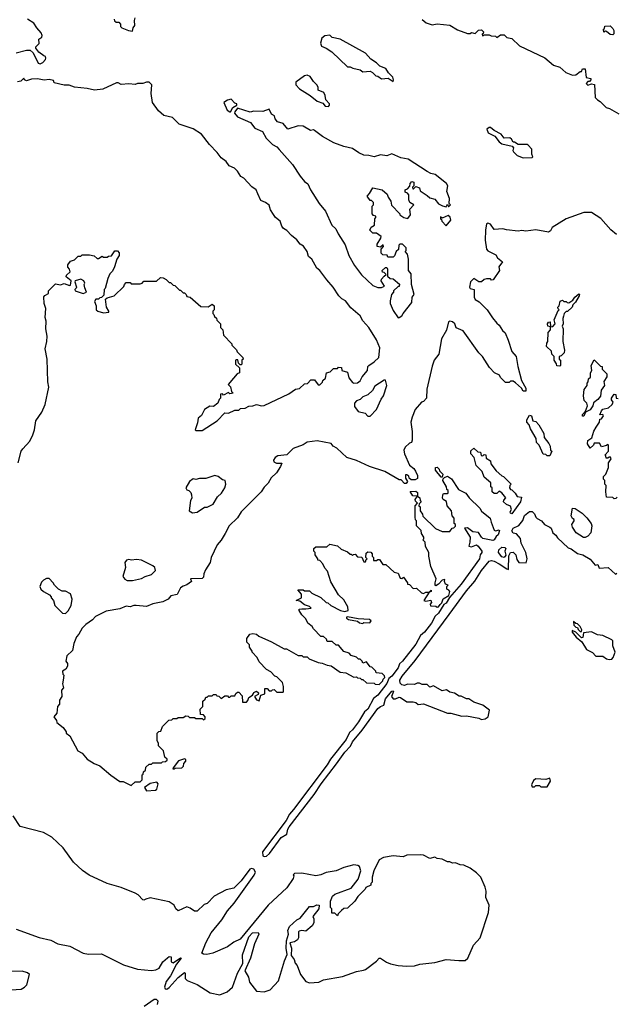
# Model space of a CAD drawing. Extents: x 2293139 to 2515392, y 824115 to 1006937.
# Tile 386 of 417: x 2498612 to 2503331, y 871420 to 879210. Entities that reach past the tile are written whole.
import ezdxf

# ---------------------------------------------------------------- set-up
doc = ezdxf.new("R2010")
doc.units = 0

msp = doc.modelspace()

# ---------------------------------------------------------------- linework, layer by layer
at = {"layer": '0CON10XD'}
for points in [[(2499360, 879215), (2499361.7, 879201.7), (2499375, 879190), (2499395, 879190), (2499410, 879175), (2499410, 879155), (2499420, 879145), (2499473.6, 879123.6), (2499505, 879120), (2499510, 879145), (2499522.5, 879165), (2499520, 879205), (2499526.2, 879225)], [(2498585, 878948), (2498665, 878970), (2498695, 878968.8), (2498718.3, 878948.3), (2498757.5, 878865), (2498775, 878862), (2498795, 878871.2), (2498816.2, 878895), (2498820, 878905), (2498815, 878920), (2498803, 878923), (2498763.6, 878953.6), (2498740, 878985), (2498740, 878995), (2498767, 879023), (2498763, 879057), (2498787, 879073), (2498790, 879085), (2498782.5, 879105), (2498746.7, 879145), (2498723, 879183), (2498673.1, 879213.1)], [(2501795, 879212.5), (2501826.4, 879186.4), (2501875, 879170), (2501915, 879177.5), (2502015, 879167.5), (2502075, 879130), (2502155, 879100), (2502175, 879100), (2502185, 879110), (2502215, 879100), (2502241.7, 879128.3), (2502265, 879130), (2502280, 879115), (2502278.3, 879101.7), (2502270, 879095), (2502271.7, 879081.7), (2502285, 879090), (2502325, 879090), (2502341.7, 879081.7)], [(2503305, 879090), (2503283, 879093), (2503255, 879117.5), (2503245, 879120), (2503231.7, 879111.7), (2503230, 879135), (2503238.3, 879141.7), (2503241.7, 879158.3), (2503281.7, 879161.7), (2503305, 879140), (2503312.5, 879125), (2503311.7, 879098.3), (2503305, 879090)], [(2501565, 878720), (2501570, 878735), (2501562.5, 878755), (2501528.8, 878788.8), (2501508, 878825), (2501461.7, 878841.7), (2501435, 878870), (2501388.3, 878898.3), (2501346.7, 878945), (2501146.1, 879056.1), (2501085, 879070), (2501065, 879087.5), (2501025, 879082.5), (2501001.2, 879065), (2500990.8, 879025), (2501000.4, 879000.5), (2501036.1, 878986.1), (2501080, 878955), (2501205, 878837.5), (2501225, 878837.5), (2501246.1, 878826.1), (2501305, 878812.5), (2501325, 878797.5), (2501385, 878802.5), (2501403, 878793), (2501430, 878765), (2501445, 878762.5), (2501475, 878743.3), (2501527, 878747), (2501565, 878720)], [(2502341.7, 879081.7), (2502375, 879080), (2502385, 879070), (2502415, 879090), (2502445, 879090), (2502465, 879070), (2502505, 879060), (2502565, 879002.5), (2502765, 878907.5), (2502835, 878850), (2502885, 878833.8), (2502931.7, 878791.7), (2502985, 878771.2), (2503010, 878775), (2503045, 878800), (2503055, 878800), (2503065, 878820), (2503085, 878820), (2503093.3, 878753.3), (2503130, 878745), (2503130, 878735), (2503118.3, 878721.7), (2503105, 878720), (2503092.5, 878705), (2503105, 878692.5), (2503135, 878702.5), (2503158.3, 878698.3), (2503163.3, 878595), (2503182.5, 878575), (2503203.9, 878563.9), (2503250, 878515), (2503277, 878507), (2503350, 878465)], [(2501055, 878523.3), (2501063.3, 878535), (2501062.5, 878545), (2501032.5, 878575), (2501029.3, 878609.3), (2501017.5, 878635), (2500973.6, 878653.6), (2500972.5, 878675), (2500962.5, 878695), (2500935, 878720), (2500910.7, 878760.7), (2500885, 878770), (2500865, 878765.8), (2500796, 878715), (2500796.2, 878695), (2500825, 878663.8), (2500909.4, 878609.4), (2500964.3, 878564.3), (2501010, 878550), (2501027.5, 878525), (2501055, 878523.3)], [(2498600, 875705), (2498624.4, 875795), (2498635.7, 875815), (2498691.1, 875875), (2498715.5, 875925), (2498729.1, 875965), (2498738.6, 876035), (2498786.7, 876105), (2498812.7, 876165), (2498843.2, 876303.2), (2498835.5, 876345), (2498830.4, 876525), (2498814.5, 876605), (2498827.8, 876665), (2498828.5, 876705), (2498819.5, 876765), (2498821.9, 876825), (2498814.5, 876855), (2498819.2, 876925), (2498806.7, 876965), (2498803.3, 877016.7), (2498811.7, 877028.3), (2498840, 877045), (2498840, 877065), (2498895, 877120), (2498935, 877112.5), (2498965, 877122.5), (2499005, 877107.5), (2499015, 877110), (2499020, 877145), (2498980, 877175), (2498981.7, 877188.3), (2499010, 877215), (2499007, 877237), (2498993, 877253), (2498991.7, 877271.7), (2499015, 877300), (2499045, 877310), (2499075, 877340), (2499095, 877340), (2499105, 877350), (2499165, 877350), (2499201.7, 877341.7), (2499225, 877320), (2499235, 877320), (2499265, 877340), (2499275, 877330), (2499305, 877330), (2499315, 877340), (2499337, 877343), (2499365, 877380), (2499385, 877380), (2499400, 877365), (2499400, 877345), (2499380, 877315), (2499362.5, 877255), (2499345, 877220), (2499325, 877200), (2499308.3, 877161.7), (2499287, 877083), (2499280, 877075), (2499278.3, 877031.7), (2499258.3, 877011.7), (2499245, 877010), (2499235, 877000), (2499215, 877000), (2499205, 876980), (2499217.5, 876945), (2499217.5, 876915), (2499230, 876905), (2499275, 876890), (2499317.5, 876895), (2499317.5, 876905), (2499300, 876935), (2499291.7, 876998.3), (2499305, 877010), (2499360, 877025), (2499435, 877100), (2499440, 877115), (2499455, 877130), (2499485, 877130), (2499495, 877120), (2499565, 877120), (2499580, 877125), (2499595, 877140), (2499695, 877140), (2499725, 877170), (2499747, 877167), (2499770, 877155), (2499795, 877130), (2499805, 877130), (2499825, 877110), (2499838.3, 877108.3), (2499875, 877070), (2499885, 877070), (2499905, 877050), (2499915, 877050), (2499930, 877035), (2499935, 877020), (2499960, 877015), (2500045, 876940), (2500101.7, 876938.3), (2500135, 876960), (2500150, 876945), (2500150, 876915), (2500140, 876905), (2500140, 876885), (2500148.3, 876878.3), (2500151.7, 876861.7), (2500168.3, 876848.3), (2500171.7, 876831.7), (2500200, 876805), (2500200, 876775), (2500220, 876755), (2500223, 876713), (2500290, 876645), (2500290, 876635), (2500328.3, 876598.3), (2500331.7, 876581.7), (2500377, 876537), (2500380, 876525), (2500370, 876515), (2500370, 876485), (2500365, 876480), (2500355, 876480), (2500341.7, 876491.7), (2500338.3, 876518.3), (2500325, 876520), (2500320, 876515), (2500320, 876485), (2500350, 876455), (2500350, 876415), (2500331.7, 876408.3), (2500303.3, 876375), (2500260, 876325), (2500280, 876305), (2500288.3, 876268.3), (2500300, 876255), (2500275, 876250), (2500265, 876260), (2500225, 876240), (2500215, 876250), (2500201.7, 876248.3), (2500200, 876215), (2500190, 876205), (2500180, 876175), (2500145, 876150), (2500115, 876152.5), (2500073.6, 876126.4), (2500050.7, 876079.3), (2500023.9, 876056.1), (2500019.3, 876020.7), (2500000, 875965), (2500005, 875960), (2500055, 875960), (2500173.3, 876035), (2500235, 876100), (2500265, 876097.5), (2500315, 876120), (2500345, 876120), (2500357.5, 876132.5), (2500395, 876136.2), (2500425, 876151.2), (2500455, 876153.8), (2500485, 876166), (2500525, 876153.8), (2500545, 876156.7), (2500740.7, 876249.3), (2500795, 876287.5), (2500825, 876292.5), (2500865, 876330), (2500888.3, 876331.7), (2500915, 876360), (2500945, 876360), (2500971.7, 876321.7), (2500985, 876320), (2501008.3, 876341.7), (2501010, 876355), (2501030, 876375), (2501040, 876415), (2501067, 876423), (2501095, 876450), (2501125, 876450), (2501135, 876460), (2501158.3, 876458.3), (2501160, 876435), (2501205, 876420), (2501216.7, 876376.7), (2501245, 876340), (2501256.4, 876333.6), (2501285, 876336.7), (2501305, 876352.5), (2501321.2, 876385), (2501363.3, 876435), (2501366.2, 876465), (2501373.8, 876475), (2501416, 876504), (2501451.7, 876538.3), (2501460, 876615), (2501435, 876678), (2501375, 876775.8), (2501327.5, 876827.5), (2501305, 876867.1), (2501231.1, 876931.1), (2501188.8, 876985), (2501160.9, 877000.9), (2501135.4, 877025.4), (2501092.9, 877095), (2501040.7, 877150.7), (2500986.2, 877225), (2500963.3, 877245), (2500922, 877315), (2500896.4, 877336.4), (2500885.4, 877375), (2500857.3, 877417.3), (2500830, 877435), (2500805, 877468.6), (2500761.7, 877501.7), (2500725, 877543.3), (2500698.8, 877558.8), (2500685.6, 877575.6), (2500672, 877615), (2500635.6, 877645.6), (2500618.8, 877668.8), (2500596.7, 877706.7), (2500585, 877742.5), (2500557.5, 877765), (2500520.7, 877780.7), (2500497, 877833), (2500483.8, 877865), (2500447, 877887), (2500386.2, 877955), (2500360.4, 877970.5), (2500335, 878012.5), (2500310, 878035), (2500270, 878055), (2500245, 878087.5), (2500206.7, 878116.7), (2500175, 878160), (2500112.5, 878222.5), (2500050, 878305), (2499985, 878346), (2499873, 878383), (2499820, 878435), (2499752.3, 878452.3), (2499710, 878490), (2499663.8, 878555), (2499652.5, 878625), (2499657.5, 878695), (2499635, 878716.7), (2499615, 878716.7), (2499585, 878706.2), (2499543.6, 878706.4), (2499525, 878697.5), (2499475, 878702.5), (2499415, 878697.5), (2499391.7, 878711.7), (2499378.3, 878711.7), (2499270.4, 878659.5), (2499205, 878651.2), (2499145, 878666.7), (2499045, 878676.7), (2499003, 878693), (2498965, 878693.3), (2498885, 878710), (2498878.3, 878728.3), (2498846.4, 878736.4), (2498805, 878732.5), (2498753, 878743), (2498705, 878740), (2498665, 878727.5), (2498650, 878735), (2498645, 878747.5), (2498620, 878725), (2498595, 878717.5)], [(2500280, 878480), (2500297.5, 878515), (2500330, 878535), (2500330, 878545), (2500315, 878550), (2500285, 878580), (2500255, 878573.3), (2500227.5, 878555), (2500252.5, 878495), (2500275, 878480), (2500280, 878480)], [(2501605, 876850), (2501615, 876852.5), (2501635, 876866.7), (2501645, 876886.7), (2501715, 876973.3), (2501715.7, 877014.3), (2501731.2, 877035), (2501710, 877115), (2501709.3, 877199.3), (2501687.5, 877225), (2501687.5, 877315), (2501680, 877355), (2501660, 877375), (2501670, 877385), (2501670, 877405), (2501640, 877435), (2501620, 877435), (2501610, 877425), (2501608.3, 877391.7), (2501590, 877375), (2501577, 877343), (2501565, 877330), (2501525, 877330), (2501518.3, 877348.3), (2501485, 877350), (2501471.7, 877361.7), (2501470, 877395), (2501490, 877415), (2501488.3, 877428.3), (2501465, 877410), (2501440, 877415), (2501440, 877435), (2501468.3, 877481.7), (2501470, 877495), (2501435, 877520), (2501405, 877520), (2501382.5, 877545), (2501391.7, 877568.3), (2501417.5, 877585), (2501420, 877635), (2501430, 877645), (2501430, 877655), (2501411.7, 877661.7), (2501400, 877675), (2501400, 877735), (2501410, 877745), (2501410, 877765), (2501395, 877780), (2501385, 877780), (2501360, 877815), (2501380, 877835), (2501405, 877880), (2501480, 877865), (2501520, 877830), (2501526.7, 877806.7), (2501547.5, 877775), (2501553, 877743), (2501620, 877675), (2501620, 877665), (2501650, 877645), (2501681.7, 877638.3), (2501702.5, 877665), (2501698.3, 877711.7), (2501730, 877745), (2501697.5, 877765), (2501690, 877785), (2501690, 877825), (2501678.3, 877838.3), (2501660, 877845), (2501660, 877865), (2501678.3, 877871.7), (2501698.3, 877891.7), (2501700, 877915), (2501715, 877930), (2501730, 877925), (2501730, 877895), (2501720, 877885), (2501721.7, 877871.7), (2501728.3, 877871.7), (2501745, 877890), (2501775, 877880), (2501780, 877855), (2501835, 877820), (2501855, 877800), (2501895, 877790), (2501923.6, 877753.6), (2501957, 877737), (2501985, 877730), (2501995, 877750), (2502005, 877730), (2502020, 877745), (2502010, 877755), (2502012.5, 877795), (2501990.7, 877850.7), (2501998, 877895), (2501988.8, 877915), (2501898.8, 877985), (2501864.1, 877994.1), (2501835, 878010), (2501685, 878106.2), (2501626.1, 878116.1), (2501555, 878147.5), (2501515, 878132.5), (2501465, 878140), (2501415, 878124.2), (2501375, 878136), (2501335, 878138), (2501295.8, 878155.8), (2501245, 878191.2), (2501175, 878205.8), (2501097, 878237), (2501006.8, 878286.8), (2500945, 878332.5), (2500935, 878337.5), (2500913, 878333), (2500855, 878367.5), (2500815, 878370), (2500733.6, 878343.6), (2500695, 878387.5), (2500650.7, 878400.7), (2500632.5, 878425), (2500628.3, 878448.3), (2500603.9, 878463.9), (2500585, 878502.5), (2500535, 878482.5), (2500465, 878487.5), (2500435, 878477.5), (2500335, 878510), (2500315, 878480), (2500311.7, 878471.7), (2500335, 878442.5), (2500437, 878397), (2500471.7, 878351.7), (2500533.3, 878325), (2500561.9, 878271.9), (2500612.1, 878222.1), (2500645, 878203.3), (2500665, 878183.8), (2500771.2, 878065), (2500830.9, 877970.9), (2500865, 877928.8), (2500890.4, 877910.5), (2500911.2, 877865), (2500980, 877755), (2501030, 877695), (2501082, 877585), (2501113.8, 877555), (2501130, 877515), (2501187.7, 877427.7), (2501216.2, 877345), (2501259.2, 877265), (2501315, 877191.2), (2501405, 877106.7), (2501445, 877090), (2501475, 877090), (2501497, 877103), (2501472.5, 877145), (2501473, 877157), (2501495, 877180), (2501510, 877195), (2501495, 877210), (2501481.7, 877211.7), (2501480, 877225), (2501505, 877250), (2501515, 877250), (2501522.5, 877235), (2501521.7, 877181.7), (2501543, 877163), (2501565, 877160), (2501617, 877117), (2501615, 877100), (2501605, 877100), (2501570, 877065), (2501570, 877055), (2501553, 877037), (2501542.5, 876985), (2501543.8, 876965), (2501565, 876910), (2501605, 876850)], [(2502595, 878117.5), (2502665, 878120), (2502670, 878125), (2502663, 878147), (2502662.5, 878185), (2502635, 878217.5), (2502625, 878222.5), (2502555, 878222.5), (2502525, 878240), (2502515, 878240), (2502502.5, 878265), (2502490, 878275), (2502443, 878273), (2502420, 878305), (2502363.9, 878333.9), (2502335, 878357.5), (2502325, 878357.5), (2502307.5, 878345), (2502316.7, 878315), (2502369.3, 878289.3), (2502404.1, 878244.1), (2502425, 878227.5), (2502508.3, 878208.3), (2502517.5, 878195), (2502512.5, 878175), (2502517.5, 878165), (2502546.4, 878136.4), (2502595, 878117.5)], [(2503331.7, 877511.7), (2503288.3, 877548.3), (2503208.3, 877638.3), (2503135.5, 877685.5), (2503075, 877685.4), (2502934, 877635), (2502824.3, 877565.7), (2502810.6, 877539.4), (2502795, 877529.4), (2502695, 877548.1), (2502615, 877536), (2502585, 877542), (2502555, 877536.7), (2502461.7, 877548.3), (2502435, 877556.2), (2502365, 877550), (2502335, 877591.2), (2502315, 877601.2), (2502304.3, 877595.7), (2502295.8, 877545), (2502293.1, 877465), (2502305.7, 877395), (2502315, 877380), (2502379.3, 877349.3), (2502392.5, 877325), (2502430, 877295), (2502402.5, 877255), (2502407.5, 877225), (2502358.3, 877151.7), (2502345, 877150), (2502335, 877160), (2502305, 877160), (2502285, 877153.3), (2502265, 877136.7), (2502245, 877136.2), (2502205, 877162), (2502178.6, 877135), (2502170.8, 877095), (2502175, 877083.3), (2502206, 877075), (2502205.7, 877015.7), (2502215, 876996.7), (2502247.7, 876977.7), (2502310, 876915), (2502350.9, 876850.9), (2502385, 876808.8), (2502405, 876793.3), (2502431.2, 876751.2), (2502451.7, 876731.7), (2502476.2, 876675), (2502504, 876585), (2502540, 876545), (2502553.3, 876465), (2502582.5, 876355), (2502616.2, 876295), (2502615, 876270), (2502595, 876270), (2502582.5, 876295), (2502535, 876337.5), (2502515, 876350), (2502495, 876350), (2502485, 876340), (2502455, 876340), (2502415, 876380), (2502406.4, 876396.4), (2502367.5, 876415), (2502329.3, 876459.3), (2502272.5, 876545), (2502243.3, 876575), (2502119.6, 876749.5), (2502065, 876773.3), (2502053.2, 876803.2), (2502035, 876819.2), (2502015, 876824), (2502005, 876818.8), (2501987.6, 876752.4), (2501948, 876685), (2501926.2, 876565), (2501891.4, 876515), (2501875, 876467.5), (2501833.6, 876286.4), (2501830, 876215), (2501805, 876190), (2501790, 876185), (2501740, 876125), (2501716.2, 876065), (2501706.7, 876025), (2501717, 875953), (2501717, 875883), (2501710, 875865), (2501695, 875860), (2501662.3, 875827.7), (2501651.2, 875805), (2501656.7, 875775), (2501696.2, 875685), (2501729.6, 875659.5), (2501743, 875637), (2501760, 875605), (2501759.3, 875580.7), (2501739.3, 875570.7), (2501708.3, 875568.3), (2501693, 875583), (2501689.3, 875599.3), (2501675, 875610), (2501665, 875610), (2501663, 875583), (2501680, 875555), (2501668.3, 875541.7), (2501655, 875540), (2501628.3, 875568.3), (2501615, 875570), (2501500, 875635), (2501380, 875675), (2501275, 875723.3), (2501200, 875745), (2501119.6, 875819.5), (2501092.5, 875835), (2501075, 875856.2), (2500965, 875878), (2500885, 875868), (2500855, 875846), (2500775, 875817.5), (2500725, 875767.5), (2500655, 875760), (2500633.3, 875745), (2500620, 875725), (2500621.7, 875711.7), (2500642.5, 875702.5), (2500685, 875700), (2500676.1, 875673.9), (2500643.3, 875625), (2500602.5, 875585), (2500576.4, 875543.6), (2500545, 875512.5), (2500522.5, 875475), (2500365, 875317.5), (2500335, 875267.5), (2500270, 875205), (2500236.4, 875143.6), (2500205, 875092.5), (2500173.3, 875055), (2500127.5, 874955), (2500117.5, 874915), (2500083, 874857), (2500067.5, 874825), (2500065, 874800), (2500055, 874790), (2499963, 874787), (2499970, 874765), (2499935, 874737.5), (2499905, 874728.8), (2499884.6, 874715.4), (2499858.1, 874661.9), (2499808.6, 874651.4), (2499785.4, 874624.6), (2499745, 874602.9), (2499665, 874588.5), (2499615, 874567.5), (2499534.3, 874575.7), (2499515, 874575.7), (2499485, 874564.4), (2499455, 874570.6), (2499405, 874548.9), (2499295, 874530), (2499211.2, 874488.8), (2499187.1, 874462.9), (2499135.8, 874424.2), (2499106.2, 874395), (2499080.7, 874349.3), (2499061.7, 874328.3), (2499040, 874275), (2499030.7, 874219.3), (2498985, 874177.5), (2498977.5, 874135), (2498990, 874115), (2498990, 874095), (2498978.3, 874071.7), (2498950, 874055), (2498953, 874033), (2498960, 874025), (2498956.7, 873983.3)], [(2501985, 877580), (2502023.3, 877625), (2502018.3, 877648.3), (2502001.7, 877661.7), (2501955, 877640), (2501940, 877650), (2501940, 877635), (2501948.3, 877628.3), (2501950, 877615), (2501985, 877580)], [(2499115, 877044), (2499140, 877055), (2499128.3, 877088.3), (2499122.5, 877115), (2499127.5, 877125), (2499120, 877145), (2499095, 877157.5), (2499050, 877145), (2499047.5, 877135), (2499062.5, 877095), (2499060, 877085), (2499047.5, 877075), (2499050, 877065), (2499115, 877044)], [(2502885, 876470), (2502861.7, 876471.7), (2502858.3, 876488.3), (2502840, 876515), (2502840, 876545), (2502820, 876565), (2502818.3, 876588.3), (2502780, 876625), (2502781.7, 876651.7), (2502790, 876665), (2502792.5, 876735), (2502810, 876755), (2502810, 876780), (2502790, 876785), (2502787.5, 876805), (2502795, 876817.5), (2502808.3, 876818.3), (2502810, 876780), (2502828.3, 876781.7), (2502847, 876803), (2502840, 876835), (2502871.7, 876908.3), (2502880, 876915), (2502871.7, 876921.7), (2502870, 876935), (2502880, 876945), (2502887, 876983), (2502905, 876990), (2502915, 876980), (2502935, 876980), (2502941.7, 876971.7), (2502955, 876970), (2502988.3, 876991.7), (2503002.5, 877015), (2503035, 877040), (2503040, 877035), (2503037.5, 877025), (2503007.5, 876975), (2502987.5, 876955), (2502982.5, 876935), (2502945, 876900), (2502935, 876900), (2502920, 876885), (2502912.5, 876865), (2502907.5, 876845), (2502910, 876805), (2502902.5, 876785), (2502910, 876765), (2502907.5, 876665), (2502922.5, 876595), (2502920, 876575), (2502895, 876550), (2502880, 876545), (2502880, 876525), (2502890, 876515), (2502890, 876475), (2502885, 876470)], [(2503075, 876072.5), (2503063.8, 876073.8), (2503063.6, 876086.4), (2503088.3, 876111.7), (2503102.5, 876155), (2503097, 876177), (2503078.3, 876198.3), (2503072.5, 876235), (2503077.5, 876285), (2503100, 876315), (2503100, 876335), (2503110, 876345), (2503111.7, 876368.3), (2503127, 876383), (2503127.5, 876415), (2503137.5, 876435), (2503133.3, 876475), (2503155, 876520), (2503205, 876470), (2503220, 876465), (2503220, 876445), (2503257, 876407), (2503257.5, 876385), (2503233.6, 876346.4), (2503236.7, 876315), (2503212.3, 876277.7), (2503205, 876232.5), (2503185, 876204.6), (2503151.7, 876178.3), (2503145.5, 876155), (2503125, 876124.4), (2503086.4, 876103.6), (2503075, 876072.5)], [(2501385, 876073.3), (2501435, 876126.2), (2501471.7, 876208.3), (2501490.5, 876235), (2501516.5, 876315), (2501505, 876357.5), (2501495, 876357.5), (2501420.6, 876309.4), (2501404, 876276), (2501365, 876242.5), (2501325, 876226.2), (2501304.1, 876205.9), (2501275, 876193.3), (2501261.2, 876175), (2501260.4, 876150.5), (2501290.7, 876110.7), (2501345, 876097.5), (2501365, 876073.3), (2501385, 876073.3)], [(2503338.3, 875431.7), (2503328.3, 875421.7), (2503315, 875420), (2503305, 875430), (2503253, 875433), (2503247.5, 875475), (2503250, 875525), (2503240, 875535), (2503240, 875565), (2503230, 875575), (2503230, 875595), (2503247.5, 875615), (2503268.3, 875668.3), (2503270, 875705), (2503290, 875735), (2503285, 875750), (2503275, 875750), (2503265, 875740), (2503251.7, 875741.7), (2503248.3, 875758.3), (2503240, 875765), (2503270, 875795), (2503270, 875845), (2503265, 875850), (2503255, 875840), (2503215, 875830), (2503198.3, 875858.3), (2503155, 875860), (2503150, 875845), (2503125, 875820), (2503102.5, 875855), (2503105, 875880), (2503137.5, 875902.5), (2503152.5, 875955), (2503172.5, 875985), (2503197.5, 876025), (2503201.7, 876048.3), (2503215, 876052.5), (2503230, 876075), (2503225, 876087.5), (2503200, 876085), (2503214, 876115), (2503225, 876128.6), (2503270.7, 876139.3), (2503297.5, 876165), (2503307.5, 876185), (2503292.9, 876202.9), (2503292.9, 876215), (2503315, 876246.9), (2503327.5, 876245), (2503330, 876215), (2503347, 876213)], [(2502805, 875760), (2502785, 875760), (2502775, 875770), (2502751.7, 875771.7), (2502720, 875845), (2502700, 875865), (2502697, 875897), (2502653, 875973), (2502642.5, 876005), (2502622.5, 876025), (2502622.5, 876045), (2502645, 876080), (2502660, 876075), (2502670, 876035), (2502695, 876030), (2502717.5, 876005), (2502757.5, 875935), (2502760, 875905), (2502797, 875857), (2502807.5, 875835), (2502810, 875805), (2502820, 875795), (2502805, 875760)], [(2502505, 875299.2), (2502494, 875305), (2502491.2, 875315), (2502502.5, 875335), (2502495, 875360), (2502463, 875373), (2502440, 875395), (2502441.7, 875408.3), (2502458.3, 875428.3), (2502425, 875467.5), (2502405, 875480), (2502385, 875460), (2502365, 875460), (2502350, 875475), (2502350, 875505), (2502340, 875515), (2502340, 875545), (2502285, 875590), (2502270, 875635), (2502221.7, 875681.7), (2502207, 875747), (2502180, 875775), (2502181.7, 875798.3), (2502205, 875820), (2502235, 875790), (2502258.3, 875788.3), (2502261.7, 875761.7), (2502275, 875760), (2502285, 875770), (2502298.3, 875768.3), (2502301.7, 875741.7), (2502335, 875720), (2502340, 875695), (2502380.7, 875640.7), (2502425, 875600), (2502440, 875595), (2502500, 875535), (2502490, 875525), (2502487.5, 875505), (2502493.6, 875493.6), (2502505, 875490), (2502530, 875465), (2502546.4, 875436.4), (2502581.7, 875431.7), (2502574.3, 875395), (2502505, 875299.2)], [(2501955, 875590), (2501945, 875590), (2501900, 875645), (2501901.7, 875668.3), (2501915, 875670), (2501930, 875655), (2501931.7, 875641.7), (2501960, 875615), (2501955, 875590)], [(2498956.7, 873983.3), (2498950, 873955), (2498957.5, 873925), (2498942.5, 873905), (2498946.7, 873855), (2498927.5, 873825), (2498927.5, 873795), (2498910, 873775), (2498907, 873723), (2498882.5, 873695), (2498902.5, 873665), (2498905, 873650), (2498955, 873610), (2498980, 873575), (2498980, 873565), (2499007.5, 873545), (2499072.5, 873425), (2499106.4, 873406.4), (2499145, 873360), (2499200, 873325), (2499246.1, 873306.1), (2499331.7, 873231.7), (2499403.9, 873183.9), (2499431.7, 873181.7), (2499495, 873150), (2499525, 873180), (2499565, 873180), (2499580, 873195), (2499580, 873235), (2499588.3, 873241.7), (2499591.7, 873258.3), (2499608.3, 873271.7), (2499610, 873295), (2499635, 873320), (2499655, 873320), (2499665, 873330), (2499735, 873330), (2499741.7, 873338.3), (2499765, 873340), (2499778.3, 873351.7), (2499778.3, 873358.3), (2499760, 873375), (2499750, 873425), (2499710, 873465), (2499710, 873485), (2499700, 873505), (2499700, 873565), (2499711.7, 873578.3), (2499728.3, 873581.7), (2499741.7, 873618.3), (2499791.7, 873668.3), (2499815, 873670), (2499825, 873680), (2499855, 873680), (2499865, 873690), (2499905, 873690), (2499925, 873702.5), (2499945, 873700), (2499955, 873690), (2499995, 873690), (2500005, 873680), (2500055, 873680), (2500065, 873670), (2500078.3, 873681.7), (2500080, 873695), (2500065, 873710), (2500041.7, 873711.7), (2500040, 873755), (2500060, 873775), (2500061.7, 873818.3), (2500080, 873835), (2500085, 873850), (2500095, 873850), (2500105, 873860), (2500135, 873860), (2500145, 873870), (2500165, 873870), (2500171.7, 873861.7), (2500188.3, 873858.3), (2500205, 873840), (2500235, 873860), (2500255, 873860), (2500265, 873850), (2500275, 873850), (2500285, 873860), (2500315, 873860), (2500321.7, 873878.3), (2500335, 873890), (2500345, 873890), (2500371.7, 873861.7), (2500375, 873810), (2500405, 873810), (2500417, 873823), (2500423.6, 873846.4), (2500453, 873867), (2500460.7, 873879.3), (2500465, 873887.5), (2500485, 873897.5), (2500500, 873885), (2500498.3, 873871.7), (2500470, 873855), (2500485, 873827.5), (2500505, 873820), (2500520, 873865), (2500550, 873875), (2500551.7, 873918.3), (2500568.3, 873918.3), (2500585, 873900), (2500605, 873900), (2500611.7, 873908.3), (2500625, 873910), (2500645, 873890), (2500695, 873890), (2500700, 873895), (2500700, 873935), (2500690, 873965), (2500645, 874010), (2500630, 874015), (2500599.3, 874049.3), (2500565, 874070), (2500505, 874130), (2500490, 874165), (2500450, 874205), (2500450, 874215), (2500430, 874245), (2500430, 874265), (2500410, 874285), (2500410, 874315), (2500431.7, 874348.3), (2500455, 874352.5), (2500485, 874347.5), (2500503, 874333), (2500605, 874287.5), (2500705, 874232.5), (2500721.7, 874231.7), (2500815, 874180), (2500845, 874180), (2500855, 874170), (2500885, 874170), (2500903, 874153), (2500973, 874123), (2501005, 874120), (2501043, 874103), (2501077, 874097), (2501148.3, 874048.3), (2501191.7, 874041.7), (2501255, 874007.5), (2501275, 874010), (2501283, 874003), (2501305, 874000), (2501315, 873990), (2501325, 873990), (2501355, 873962.5), (2501415, 873960), (2501423, 873953), (2501455, 873950), (2501485, 873980), (2501487.5, 873992.5), (2501500, 874005), (2501498.3, 874018.3), (2501478.3, 874038.3), (2501431.7, 874041.7), (2501430, 874055), (2501398.3, 874088.3), (2501385, 874090), (2501355, 874130), (2501325, 874120), (2501320, 874135), (2501305, 874150), (2501291.7, 874151.7), (2501275, 874167.5), (2501235, 874180), (2501217, 874197), (2501175, 874210), (2501135, 874260), (2501115, 874260), (2501085, 874290), (2501045, 874290), (2501038.3, 874308.3), (2501015, 874330), (2500995, 874330), (2500935, 874390), (2500925, 874410), (2500890, 874435), (2500875, 874470), (2500845, 874500), (2500822.5, 874535), (2500823.8, 874546.2), (2500845, 874550), (2500875, 874547.5), (2500917.5, 874555), (2500905, 874566.7), (2500865, 874580), (2500828.3, 874608.3), (2500800, 874615), (2500840, 874635), (2500840, 874665), (2500811.7, 874698.3), (2500855, 874700), (2500865, 874690), (2500905, 874690), (2500923, 874673), (2500995, 874637.5), (2501035, 874600), (2501050, 874595), (2501073.9, 874573.9), (2501150, 874535), (2501185, 874527.5), (2501210, 874535), (2501207.5, 874565), (2501175, 874620), (2501135, 874660), (2501073, 874763), (2501047, 874847), (2501025, 874870), (2501010, 874905), (2500985, 874930), (2500970, 874935), (2500970, 874945), (2500950, 874975), (2500950, 874995), (2500940, 875005), (2500940, 875025), (2500955, 875040), (2501041.7, 875038.3), (2501065, 875060), (2501125, 875047.5), (2501155, 875020), (2501205, 875000), (2501225, 874980), (2501235, 874980), (2501245, 874970), (2501251.7, 874978.3), (2501265, 874980), (2501285, 874960), (2501318.3, 874958.3), (2501335, 874920), (2501348.3, 874921.7), (2501351.7, 874938.3), (2501360, 874945), (2501350, 874955), (2501351.7, 874988.3), (2501365, 875000), (2501388.3, 874998.3), (2501400, 874985), (2501400, 874965), (2501410, 874955), (2501411.7, 874931.7), (2501435, 874930), (2501445, 874940), (2501458.3, 874938.3), (2501485, 874900), (2501508.3, 874898.3), (2501575, 874840), (2501605, 874830), (2501621.7, 874791.7), (2501635, 874790), (2501648.3, 874798.3), (2501680, 874755), (2501680, 874745), (2501695, 874740), (2501725, 874710), (2501751.7, 874711.7), (2501790, 874675), (2501805, 874670), (2501825, 874680), (2501850, 874680), (2501867.5, 874697.5), (2501867.5, 874685), (2501850, 874680), (2501810, 874615), (2501825, 874610), (2501865, 874617.5), (2501868.3, 874598.3), (2501860, 874585), (2501861.7, 874571.7), (2501905, 874570), (2501913, 874563), (2501925, 874563.3), (2501936.7, 874583.3), (2501952.5, 874595), (2501963, 874627), (2502005.9, 874654.1), (2502013.8, 874685), (2502006.7, 874696.7), (2501990, 874705), (2501990, 874725), (2502000, 874735), (2501980, 874745), (2501972.5, 874765), (2501975, 874780), (2501953.9, 874776.1), (2501925.9, 874744.1), (2501905, 874730), (2501898.3, 874738.3), (2501897.5, 874755), (2501907.5, 874785), (2501863, 874883), (2501847.5, 874965), (2501847.5, 874995), (2501822.5, 875042.5), (2501820, 875075), (2501800, 875095), (2501808.3, 875101.7), (2501810, 875115), (2501790, 875145), (2501788.3, 875168.3), (2501750, 875205), (2501750, 875245), (2501743, 875253), (2501740, 875275), (2501740, 875365), (2501760, 875385), (2501741.7, 875401.7), (2501740, 875415), (2501760, 875440), (2501721.7, 875441.7), (2501701.7, 875478.3), (2501745, 875480), (2501758.3, 875468.3), (2501760, 875440), (2501778.3, 875428.3), (2501780, 875405), (2501787.5, 875395), (2501771.7, 875378.3), (2501770, 875365), (2501780, 875355), (2501780, 875325), (2501798.3, 875298.3), (2501801.7, 875281.7), (2501900, 875185), (2501955, 875160), (2502015, 875160), (2502031.7, 875188.3), (2502045, 875190), (2502058.3, 875201.7), (2502060, 875215), (2502050, 875225), (2502050, 875265), (2502032.5, 875285), (2502026.7, 875325), (2501993.9, 875363.9), (2501988.3, 875398.3), (2501962.5, 875415), (2501957.5, 875425), (2501958.3, 875451.7), (2501965, 875460), (2501995, 875460), (2502000, 875465), (2502000, 875485), (2501991.7, 875491.7), (2501987.5, 875515), (2501960, 875565), (2501961.7, 875578.3), (2501971.7, 875588.3), (2501995, 875597.5), (2502026.4, 875576.4), (2502083.6, 875493.6), (2502140, 875465), (2502167, 875427), (2502252.5, 875345), (2502265, 875322.5), (2502332.5, 875265), (2502341.2, 875235), (2502365, 875170), (2502375, 875166.7), (2502405, 875173.8), (2502407.9, 875167.9), (2502396.1, 875135), (2502379.8, 875120.2), (2502365.7, 875094.3), (2502355, 875088.5), (2502276.2, 875106.2), (2502264.5, 875115), (2502242, 875152), (2502197.5, 875157.5), (2502155, 875188.8), (2502131.7, 875188.3), (2502176, 875115), (2502173.8, 875075), (2502163.8, 875043.8), (2502185, 875040), (2502225, 875054.2), (2502239.2, 875045), (2502267.1, 875005), (2502268.6, 874995), (2502254, 874975), (2502249.6, 874945), (2502105.3, 874745), (2502011.5, 874638.5), (2501985, 874594.6), (2501967.6, 874582.4), (2501925.9, 874515), (2501899.4, 874490.6), (2501868.4, 874435), (2501813.1, 874365), (2501781.7, 874338.3), (2501745, 874270.5), (2501639.6, 874135), (2501615.9, 874114.1), (2501605, 874081.8), (2501555, 874015.6), (2501531.4, 873998.6), (2501515, 873958.1), (2501444.5, 873865), (2501411.9, 873838.1), (2501366.8, 873755), (2501340.8, 873735), (2501293.2, 873655), (2501245, 873590.4), (2501221, 873569), (2501195, 873516.2), (2501071.5, 873358.5), (2501045, 873315.3), (2500778.4, 872961.6), (2500746.2, 872925), (2500720.5, 872875), (2500533.6, 872626.4), (2500534.8, 872594.8), (2500545, 872588.5), (2500565, 872590.7)], [(2499978.3, 875308.3), (2500015, 875313.3), (2500075, 875352.5), (2500095, 875352.5), (2500143, 875377), (2500177.5, 875435), (2500207.5, 875465), (2500233.6, 875506.4), (2500243.3, 875535), (2500237.5, 875565), (2500215, 875568.8), (2500182.5, 875595), (2500155, 875603.3), (2500085, 875581.2), (2500035, 875581.2), (2500005, 875573.3), (2499985, 875576.7), (2499955, 875557.5), (2499927.5, 875505), (2499935, 875490), (2499950, 875485), (2499965, 875470), (2499971.7, 875451.7), (2499972.5, 875425), (2499962.5, 875405), (2499952.5, 875325), (2499978.3, 875308.3)], [(2503085, 875112), (2503073, 875113), (2503015, 875151.2), (2502984, 875195), (2502978.8, 875215), (2502997.5, 875245), (2502997.5, 875255), (2502984, 875264), (2502974.1, 875284.1), (2502983.8, 875346.2), (2503005, 875342.5), (2503060, 875305), (2503099.4, 875269.4), (2503131.2, 875225), (2503136.7, 875205), (2503128.8, 875151.2), (2503105.7, 875124.3), (2503085, 875112)], [(2500565, 872590.7), (2500588, 872612), (2500680.5, 872739.5), (2500725.3, 872765), (2500733.5, 872805), (2500744.4, 872825), (2500941.4, 873078.6), (2500996.2, 873165), (2501118.9, 873321.1), (2501184.1, 873415.9), (2501228.1, 873461.9), (2501245, 873495.9), (2501322.1, 873587.9), (2501445, 873760.7), (2501465, 873776.8), (2501492.9, 873787.1), (2501505, 873836.7), (2501555, 873896.9), (2501565, 873900), (2501568, 873895), (2501554.2, 873855), (2501565, 873837.5), (2501585, 873837.5), (2501615, 873850), (2501625, 873847.5), (2501673.6, 873813.6), (2501725, 873812.5), (2501745, 873807.5), (2501765, 873792.5), (2501807, 873797), (2501995, 873723.3), (2502023, 873723), (2502108.3, 873698.3), (2502145, 873702.5), (2502245, 873682.5), (2502265, 873673.3), (2502295, 873677.5), (2502317.5, 873695), (2502327, 873747), (2502275, 873787.5), (2502205, 873810), (2502165, 873837.5), (2502145, 873837.5), (2502105, 873857.5), (2502088.3, 873858.3), (2502051.7, 873881.7), (2502015, 873890), (2501987, 873907), (2501955, 873900), (2501885, 873940), (2501855, 873930), (2501835, 873950), (2501795, 873950), (2501775, 873960), (2501755, 873960), (2501735, 873950), (2501678.3, 873951.7), (2501655, 873942.5), (2501635, 873947.5), (2501621.2, 873961.2), (2501620, 873985), (2501637.3, 874015), (2501741.2, 874138.8), (2502010, 874505), (2502145, 874690.8), (2502211.6, 874768.4), (2502265, 874852.5), (2502325, 874925.3), (2502345, 874931.3), (2502364.2, 874925), (2502405.3, 874905.3), (2502465, 874864), (2502478.8, 874861.2), (2502480.7, 874969.3), (2502495, 874993.3), (2502515, 874996.7), (2502537.5, 874975), (2502545, 874940), (2502560, 874915), (2502618.3, 874911.7), (2502626.2, 874945), (2502616.7, 874995), (2502578.3, 875068.3), (2502572.5, 875105), (2502543, 875143), (2502515, 875146.2), (2502504.7, 875165), (2502515, 875186.4), (2502561.2, 875208.8), (2502591.7, 875248.3), (2502605, 875287.5), (2502645, 875320), (2502665, 875320), (2502685, 875300), (2502694.5, 875274.4), (2502705, 875263.8), (2502740, 875245), (2502762.5, 875215), (2502806.7, 875195), (2502815.7, 875185.7), (2502828.8, 875148.8), (2502852, 875132), (2502865, 875110), (2502951.7, 875031.7), (2502974, 875024), (2503025, 874986.2), (2503067, 874977), (2503125, 874942.5), (2503163, 874893), (2503185, 874900), (2503195, 874870), (2503267, 874877), (2503325, 874822.5), (2503335, 874830)], [(2502445, 874956.2), (2502425, 874961.4), (2502398.9, 874995), (2502402.9, 875015), (2502425, 875037.1), (2502450, 875035), (2502457.5, 875025), (2502450, 875005), (2502456.4, 874973.6), (2502445, 874956.2)], [(2499462.3, 874772.3), (2499505, 874773.8), (2499575, 874790), (2499604.1, 874805.9), (2499655, 874821.2), (2499685, 874852.5), (2499681.2, 874875), (2499665, 874888.8), (2499575, 874933.8), (2499535, 874938.8), (2499496.4, 874933.6), (2499475, 874940), (2499456.4, 874933.6), (2499443.3, 874915), (2499450, 874875), (2499427.5, 874805), (2499445, 874782.5), (2499462.3, 874772.3)], [(2498975, 874512.5), (2498995, 874532.5), (2499020, 874575), (2499026.7, 874625), (2499015, 874667.5), (2498975, 874687.5), (2498948.3, 874688.3), (2498920, 874705), (2498887.5, 874735), (2498877.5, 874755), (2498845, 874790), (2498825, 874790), (2498800, 874775), (2498785, 874760), (2498772.5, 874725), (2498780, 874705), (2498800, 874685), (2498848.3, 874658.3), (2498860, 874645), (2498860, 874635), (2498880, 874615), (2498890, 874575), (2498950, 874515), (2498975, 874512.5)], [(2501325, 874433.3), (2501335, 874440), (2501380.7, 874439.3), (2501392.5, 874455), (2501380, 874465), (2501289.3, 874469.3), (2501205, 874486.7), (2501198.3, 874481.7), (2501197.5, 874475), (2501214.2, 874464.2), (2501285, 874452.5), (2501299.3, 874439.3), (2501325, 874433.3)], [(2503055, 874370), (2503058.3, 874381.7), (2503045, 874410), (2503025, 874430), (2503011.7, 874431.7), (2502991.7, 874448.3), (2502995, 874420), (2503010, 874405), (2503025, 874400), (2503030, 874385), (2503045, 874370), (2503055, 874370)], [(2503275, 874146.7), (2503295, 874150), (2503307, 874163), (2503322.5, 874205), (2503302.5, 874255), (2503302.5, 874295), (2503295, 874302.5), (2503225, 874337.5), (2503183, 874343), (2503135, 874367.5), (2503071.7, 874358.3), (2503067, 874323), (2503055, 874320), (2503010, 874365), (2502981.7, 874378.3), (2502982.5, 874365), (2503015, 874323.3), (2503058, 874288), (2503096.7, 874226.7), (2503143, 874203), (2503170, 874175), (2503225, 874173.3), (2503255, 874152), (2503275, 874146.7)], [(2499835, 873282.5), (2499842.5, 873287.5), (2499895, 873290), (2499907, 873303), (2499910, 873325), (2499927, 873343), (2499926.4, 873356.4), (2499915, 873362.5), (2499867.5, 873345), (2499825, 873290), (2499823.3, 873283.3), (2499835, 873282.5)], [(2499615, 873107.5), (2499685, 873113.3), (2499697, 873123), (2499706.7, 873165), (2499697, 873177), (2499645, 873166.7), (2499600, 873135), (2499615, 873107.5)], [(2502785, 873140), (2502810, 873185), (2502805, 873210), (2502775, 873197.5), (2502695, 873202.5), (2502675, 873190), (2502660, 873155), (2502665, 873140), (2502685, 873140), (2502695, 873150), (2502725, 873150), (2502735, 873140), (2502785, 873140)], [(2498585, 872014.5), (2498765, 871948.6), (2498858.3, 871928.3), (2498915, 871899.5), (2499008.7, 871878.7), (2499113.3, 871825), (2499157.6, 871817.6), (2499259.1, 871819.1), (2499432.3, 871732.3), (2499545, 871698.5), (2499655, 871687.1), (2499688.3, 871691.7), (2499716, 871705), (2499744.4, 871755.6), (2499782, 871788), (2499795, 871796.7), (2499810, 871795), (2499810, 871755), (2499825, 871749.2), (2499885, 871788), (2499890, 871785), (2499852.2, 871737.8), (2499805, 871646.2), (2499769.5, 871600.5), (2499756.5, 871556.5), (2499763.5, 871543.5), (2499775, 871540.7), (2499795, 871552.4), (2499865, 871631.8), (2499915, 871672), (2499920, 871665), (2499920.6, 871625), (2499936.9, 871606.9), (2500016.5, 871576.5), (2500119.8, 871509.8), (2500195, 871494.5), (2500251.9, 871518.1), (2500296.2, 871555), (2500334.2, 871665), (2500376.4, 871743.6), (2500375, 871810), (2500425, 871953.3), (2500454.4, 871985.6), (2500498.3, 871988.3), (2500502.5, 871975), (2500469.3, 871899.3), (2500438.8, 871785), (2500392.5, 871685), (2500421.2, 871635), (2500428.8, 871595), (2500484, 871525), (2500545, 871517.5), (2500594, 871535), (2500658.8, 871605), (2500706.2, 871765), (2500727, 871813), (2500720, 871865), (2500723, 871923), (2500737.5, 871975), (2500733.3, 872005), (2500747.5, 872035), (2500805, 872087.5), (2500829.3, 872100.7), (2500905, 872192.5), (2500935, 872192.5), (2500963, 872207), (2500980, 872205), (2500977.5, 872175), (2500930, 872115), (2500937.5, 872095), (2500937.5, 872065), (2500925, 872040), (2500875, 871997.5), (2500845, 872003.8), (2500821.7, 871998.3), (2500817, 871993), (2500817.5, 871945), (2500809.3, 871930.7), (2500787, 871913), (2500750, 871905), (2500762.5, 871865), (2500760, 871805), (2500783.3, 871773.3), (2500790, 871745), (2500807, 871727), (2500833.3, 871655), (2500875, 871601.2), (2500905, 871588.9), (2500977.5, 871595), (2501015, 871613.5), (2501165, 871640.4), (2501275, 871678.6), (2501331.3, 871688.7), (2501348, 871695), (2501435, 871760.8), (2501455, 871783.8), (2501465, 871783.8), (2501512.6, 871752.6), (2501545, 871741.1), (2501605, 871725.6), (2501675, 871720.5), (2501735, 871724.5), (2501777, 871737), (2501895, 871750), (2501985, 871774.3), (2502085, 871765.5), (2502135, 871767.5), (2502157.8, 871785), (2502202.7, 871887.3), (2502255.4, 871945), (2502321.5, 872145), (2502324.5, 872204.4), (2502298, 872265), (2502302.5, 872315), (2502295, 872347.5), (2502258.6, 872425), (2502225, 872461.2), (2502175, 872498), (2502125, 872520), (2502095, 872523.8), (2502059.3, 872539.3), (2502035, 872537.5), (2502015, 872547.5), (2501995, 872546.7), (2501955, 872567.5), (2501915, 872573.8), (2501895, 872583.8), (2501855, 872573.3), (2501805, 872600), (2501785, 872602.5), (2501675, 872599.2), (2501645, 872586), (2501565, 872594.4), (2501489.3, 872580.7), (2501456.6, 872563.4), (2501412.5, 872475), (2501400, 872425), (2501400, 872385), (2501390, 872375), (2501388.3, 872361.7), (2501350, 872345), (2501345, 872330), (2501287, 872273), (2501263, 872237), (2501205, 872180), (2501175, 872177.5), (2501157, 872163), (2501130, 872135), (2501125, 872120), (2501105, 872140), (2501081.7, 872141.7), (2501080, 872175), (2501070, 872185), (2501070, 872235), (2501087.5, 872275), (2501105, 872292.5), (2501235, 872337.5), (2501290.7, 872409.3), (2501309.2, 872475), (2501300, 872510), (2501287.8, 872517.8), (2501255, 872523.1), (2501175, 872502.5), (2501114.2, 872475.8), (2501035, 872461.4), (2500995, 872444), (2500953.6, 872436.4), (2500845, 872457.8), (2500785, 872453.8), (2500776.2, 872445), (2500780, 872435), (2500775.4, 872415), (2500725, 872342.3), (2500577.7, 872205), (2500355.2, 871934.8), (2500305, 871911), (2500256.2, 871875), (2500139.5, 871825), (2500092.5, 871815), (2500065.4, 871815.4), (2500053.1, 871825), (2500083.6, 871906.4), (2500125.3, 871985), (2500212.3, 872087.7), (2500255, 872159.6), (2500308.7, 872221.3), (2500467.5, 872442.5), (2500476.1, 872465), (2500465, 872490), (2500445, 872494.8), (2500431.3, 872488.7), (2500365, 872396.5), (2500305, 872338.5), (2500245, 872324.4), (2500150, 872275), (2500095, 872216.7), (2500071.7, 872208.3), (2500015, 872157.5), (2499995, 872157.5), (2499961.2, 872181.2), (2499935, 872190), (2499865, 872160), (2499846.2, 872175), (2499833.8, 872205), (2499795, 872231.4), (2499645, 872262.2), (2499610.7, 872250.7), (2499595, 872244.4), (2499585, 872247.1), (2499548.8, 872285), (2499525, 872300), (2499414.6, 872344.6), (2499305, 872375.6), (2499161.7, 872441.7), (2499107.6, 872477.6), (2499038.8, 872545), (2498955, 872658.6), (2498865, 872742.2), (2498799.1, 872779.1), (2498615, 872826.7), (2498560.9, 872910.9)], [(2498465, 871528), (2498625, 871539.2), (2498651.2, 871555), (2498668, 871575), (2498690, 871655), (2498675, 871670), (2498631.7, 871681.7), (2498545, 871680)], [(2499700.8, 871419.2), (2499706.7, 871445), (2499695, 871458.3), (2499675, 871458.5), (2499597.8, 871402.2)]]:
    msp.add_lwpolyline(points, dxfattribs=at)

doc.saveas('drawing.dxf')
